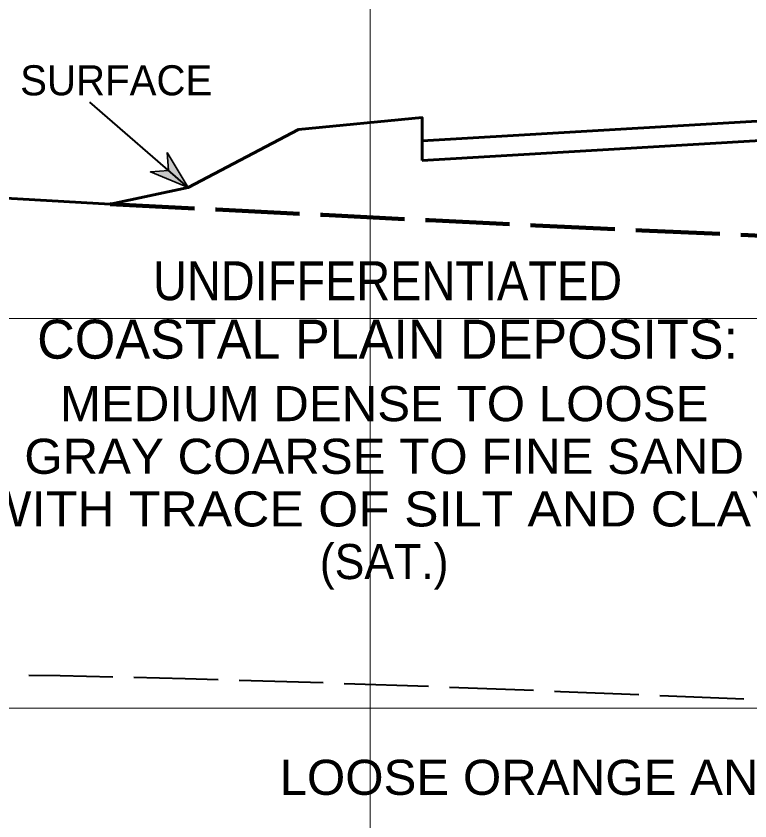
# Model space of a CAD drawing. Extents: x -76 to 974, y -1080 to -735.
# Drawn here: x 614.96 to 633.79, y -944.98 to -924.34 of the extents above; entities that cross this region are included whole.
import ezdxf
from ezdxf.enums import TextEntityAlignment as Align

# ---------------------------------------------------------------- set-up
doc = ezdxf.new("R2010")
doc.units = 0
doc.header["$LTSCALE"] = 0.36
doc.linetypes.add('LONG_DASHED', pattern=[7.5, 6, -1.5])
for name, color, linetype, lineweight in [('10', 7, 'Continuous', 35), ('27', 7, 'Continuous', 40), ('28', 7, 'LONG_DASHED', 60), ('7', 7, 'Continuous', 13)]:
    doc.layers.add(name, color=color, linetype=linetype, lineweight=lineweight)
doc.layers.add('29', color=7, linetype='Continuous')

msp = doc.modelspace()

# ---------------------------------------------------------------- hatches: boundary and pattern name
at = {"layer": '10'}
msp.add_hatch(color=256, dxfattribs=at).paths.add_polyline_path([(618.8417, -927.8324), (619.3793, -928.73), (618.4109, -928.3346), (618.8773, -928.2988)])

# ---------------------------------------------------------------- linework, layer by layer
msp.add_lwpolyline([(618.8417, -927.8324), (619.3793, -928.73), (618.4109, -928.3346), (618.8773, -928.2988)], close=True, dxfattribs=at)
at = {"layer": '27'}
msp.add_line((619.3796, -928.7299), (616.8592, -926.5475), dxfattribs=at)
at = {"layer": '28', "linetype": 'Continuous'}
for p, q in [((625.3793, -928.0409), (655.546, -926.2709)), ((625.3793, -927.54), (625.3793, -928.0409))]:
    msp.add_line(p, q, dxfattribs=at)
msp.add_lwpolyline([(604.3793, -928.49), (608.3794, -929.09), (610.3793, -928.76), (617.3793, -929.16), (619.3793, -928.73), (622.2126, -927.25), (625.3793, -926.94), (625.3793, -927.54), (655.546, -925.77), (655.546, -925.28), (663.3793, -925.81), (664.7963, -925.6789), (667.2963, -925.6789), (669.0459, -926.34)], dxfattribs=at)
at = {"layer": '28', "lineweight": 100}
msp.add_spline([(617.3793, -929.16), (661.0289, -930.6789), (664.7963, -930.6789), (667.2963, -930.6789), (668.0733, -930.6789)], degree=3, dxfattribs=at)
at = {"layer": '28', "lineweight": 40}
msp.add_spline([(596.3883, -941.1907), (603.4063, -941.1789), (607.1737, -941.1789), (609.6738, -941.1789), (661.0289, -942.6789), (664.7963, -942.6789), (667.2963, -942.6789), (677.9134, -942.6789)], degree=3, dxfattribs=at)
at = {"layer": '7'}
for p, q in [((624.0463, -1042.0988), (624.0463, -895.7205)), ((609.6738, -932.09), (664.7963, -932.09)), ((609.6738, -942.09), (664.7963, -942.09))]:
    msp.add_line(p, q, dxfattribs=at)

# ---------------------------------------------------------------- texts
at = {"layer": '27'}
msp.add_text('GROUND SURFACE', height=0.7717, dxfattribs=at).set_placement((615.0961, -926.37), align=Align.CENTER)
at = {"layer": '29'}
for s, height, width, p in [('UNDIFFERENTIATED', 1, 0.9, (624.4953, -931.6237)), ('MEDIUM DENSE TO LOOSE', 0.9, 1.05, (624.4071, -934.727)), ('GRAY COARSE TO FINE SAND', 0.9, 1.05, (624.4071, -936.077)), ('WITH TRACE OF SILT AND CLAY', 0.9, 1.1, (624.4071, -937.427)), ('(SAT.)', 0.9, 0.95, (624.4072, -938.777)), ('LOOSE ORANGE AND BROWN CLAYEY FINE SAND', 0.9, 1.05, (637.1358, -944.3109))]:
    msp.add_text(s, height=height, dxfattribs=dict(at, width=width)).set_placement(p, align=Align.CENTER)
msp.add_text('COASTAL PLAIN DEPOSITS:', height=1, dxfattribs=at).set_placement((624.4953, -933.1237), align=Align.CENTER)

doc.saveas('drawing.dxf')
